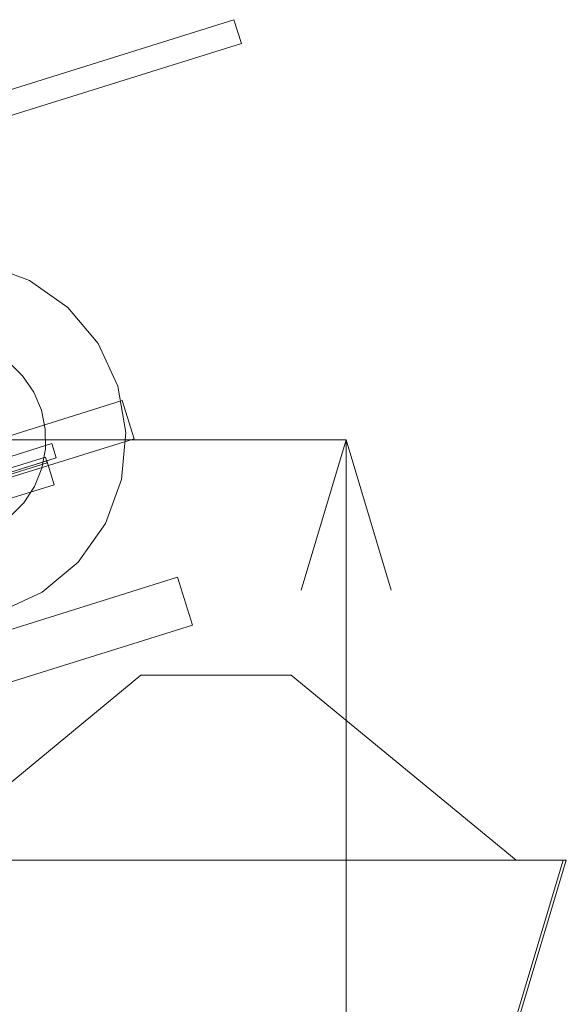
# Model space of a CAD drawing. Header units: millimetres. Extents: x -1970 to 61924, y -58230 to 6847.
# Tile 704 of 925: x 24654 to 25200, y 2686 to 3670. Entities that reach past the tile are written whole.
import ezdxf

# ---------------------------------------------------------------- set-up
doc = ezdxf.new("R2010")
doc.units = ezdxf.units.MM
for name, color, linetype, lineweight in [('COTAS_P', 1, 'Continuous', 0), ('lateral_briquetadora', 7, 'Continuous', 0), ('lateral_C02', 7, 'Continuous', 0), ('lateral_C02-briq', 7, 'Continuous', 0)]:
    doc.layers.add(name, color=color, linetype=linetype, lineweight=lineweight)
doc.dimstyles.new('R19_100', dxfattribs={"dimtxt": 250, "dimasz": 150, "dimexe": 150, "dimexo": 80, "dimgap": 100, "dimtad": 1, "dimtih": 1, "dimtoh": 1, "dimdsep": 46, "dimcen": 0.09, "dimadec": 0, "dimazin": 0, "dimtfac": 1, "dimtdec": 4, "dimtofl": 0, "dimtmove": 0, "dimatfit": 3, "dimfxl": 1, "dimtolj": 1, "dimtzin": 0, "dimarcsym": 0})

# ---------------------------------------------------------------- blocks, each defined once
blk = doc.blocks.new('DIM_R26_6')
at = {"layer": 'COTAS_P'}
for p, q in [((24580.07, 3250), (24980.07, 3250)), ((24980.07, 3250), (24935.07, 3100)), ((24980.07, 0), (24980.07, 3250)), ((24980.07, 3250), (25025.07, 3100)), ((24980.07, 0), (24935.07, 150)), ((24980.07, 0), (25025.07, 150)), ((24580.07, 0), (24980.07, 0))]:
    blk.add_line(p, q, dxfattribs=at)
blk.add_text('3250 P', height=250, rotation=90, dxfattribs=at).set_placement((24880.07, 1625))

msp = doc.modelspace()

# ---------------------------------------------------------------- linework, layer by layer
at = {"layer": 'lateral_briquetadora'}
for p, q in [((25200.067, 2830), (24500.067, 2830)), ((25047.067, 2330), (25197.067, 2830)), ((25050.067, 2330), (25200.067, 2830)), ((25200.067, 2830), (25197.067, 2830))]:
    msp.add_line(p, q, dxfattribs=at)
at = {"layer": 'lateral_C02'}
for p, q in [((24333.453, 3502.995), (24868.001, 3669.904)), ((24875.452, 3646.04), (24868.001, 3669.904)), ((24340.905, 3479.131), (24875.452, 3646.04)), ((24663.626, 3409.43), (24619.515, 3425.624)), ((24702.042, 3382.371), (24663.626, 3409.43)), ((24732.146, 3346.291), (24702.042, 3382.371)), ((24751.886, 3303.649), (24732.146, 3346.291)), ((24642.877, 3327.814), (24656.85, 3314.065)), ((24656.85, 3314.065), (24667.874, 3297.855)), ((24667.874, 3297.855), (24675.522, 3279.805)), ((24759.917, 3257.351), (24751.886, 3303.649)), ((24245.673, 3129.873), (24756.357, 3289.331)), ((24756.357, 3289.331), (24768.279, 3251.149)), ((24675.522, 3279.805), (24679.503, 3260.61)), ((24679.503, 3260.61), (24679.662, 3241.007)), ((24755.692, 3210.552), (24759.917, 3257.351)), ((24257.595, 3091.691), (24768.279, 3251.149)), ((24447.317, 3171.883), (24685.954, 3246.396)), ((24679.662, 3241.007), (24675.994, 3221.75)), ((24690.425, 3232.078), (24685.954, 3246.396)), ((24451.788, 3157.565), (24690.425, 3232.078)), ((24507.868, 3179.266), (24679.687, 3232.915)), ((24509.061, 3175.448), (24680.88, 3229.097)), ((24509.657, 3173.539), (24681.476, 3227.188)), ((24681.476, 3227.188), (24679.687, 3232.915)), ((24688.331, 3205.233), (24680.88, 3229.097)), ((24675.994, 3221.75), (24668.64, 3203.579)), ((24739.498, 3166.441), (24755.692, 3210.552)), ((24516.512, 3151.584), (24688.331, 3205.233)), ((24668.64, 3203.579), (24657.882, 3187.191)), ((24657.882, 3187.191), (24644.133, 3173.217)), ((24712.439, 3128.025), (24739.498, 3166.441)), ((24676.359, 3097.921), (24712.439, 3128.025)), ((24300.813, 2953.282), (24811.497, 3112.739)), ((24811.497, 3112.739), (24826.399, 3065.012)), ((24633.717, 3078.181), (24676.359, 3097.921)), ((24315.715, 2905.554), (24826.399, 3065.012))]:
    msp.add_line(p, q, dxfattribs=at)
at = {"layer": 'lateral_C02-briq'}
for p, q in [((24550.067, 2830), (24775.067, 3015)), ((24775.067, 3015), (24925.067, 3015)), ((24925.067, 3015), (25150.067, 2830)), ((25150.067, 2830), (24550.067, 2830))]:
    msp.add_line(p, q, dxfattribs=at)

# ---------------------------------------------------------------- dimensions: what is measured, and where the dimension line sits
at = {"layer": 'COTAS_P'}
dim = msp.add_aligned_dim(p1=(24580.067, 0), p2=(24580.067, 3250), distance=-400, text='<> P', dimstyle='R19_100', dxfattribs=at)
dim.commit()
dim.dimension.update_dxf_attribs({"geometry": 'DIM_R26_6', "text_midpoint": (24980.067, 1625)})

doc.saveas('drawing.dxf')
